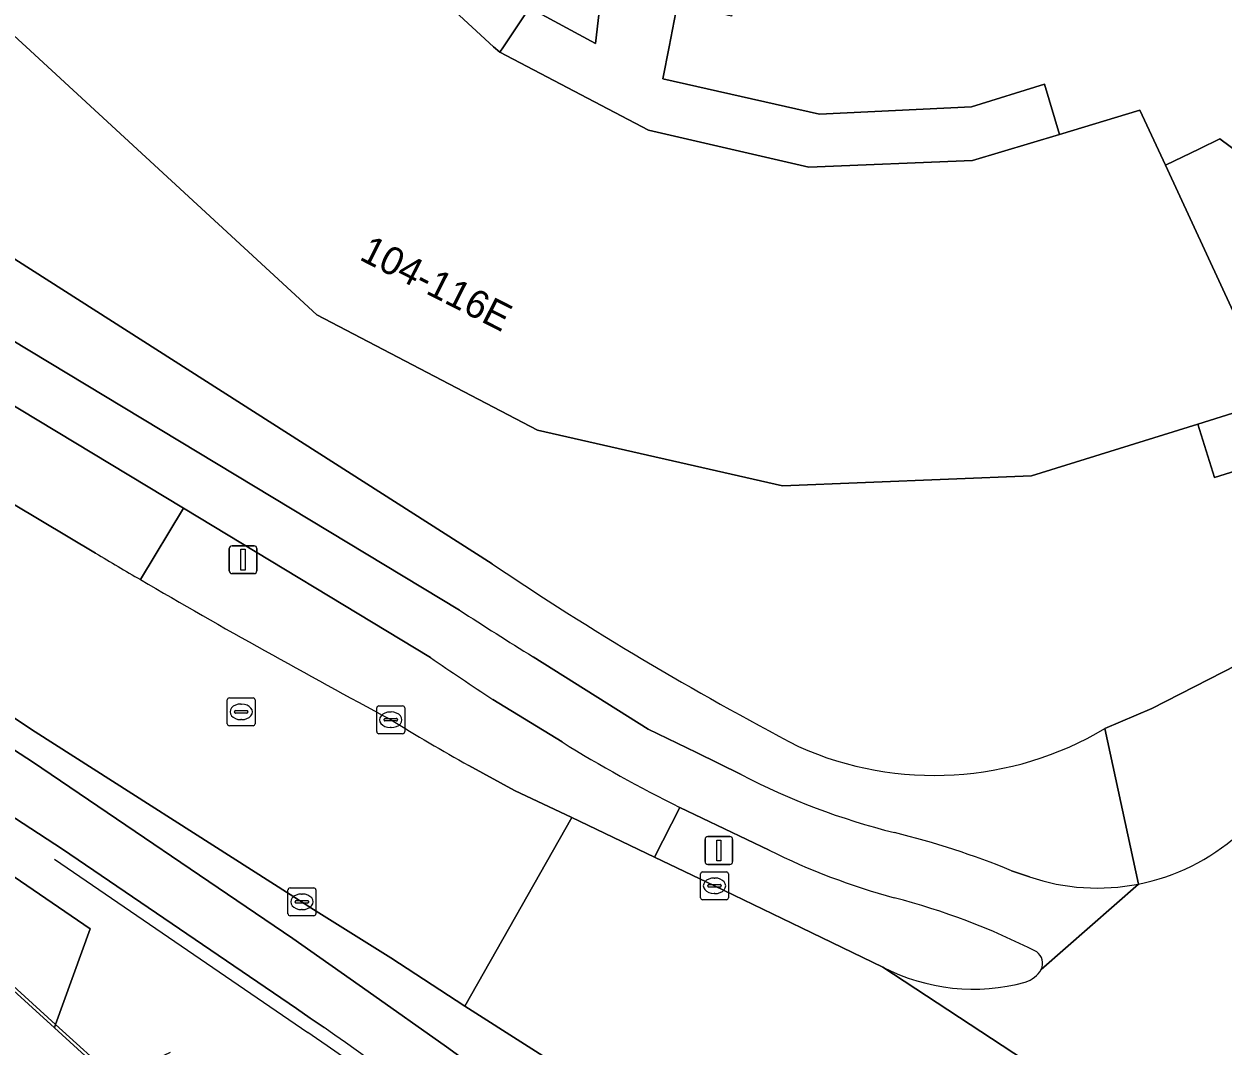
# Model space of a CAD drawing. Extents: x 162879 to 165540, y 384011 to 385181.
# Drawn here: x 164023.23 to 164066.28, y 384464.13 to 384500.81 of the extents above; entities that cross this region are included whole.
import ezdxf

# ---------------------------------------------------------------- set-up
doc = ezdxf.new("R2010")
doc.units = 0
for name, color, linetype in [('IMGEO_Erf', 7, 'Continuous'), ('IMGEO_Fietspad_gesloten', 7, 'Continuous'), ('IMGEO_Fietspad_open', 7, 'Continuous'), ('IMGEO_Groenvoorziening', 7, 'Continuous'), ('IMGEO_Hek', 7, 'Continuous'), ('IMGEO_Kolk', 7, 'Continuous'), ('IMGEO_Lichtmast', 7, 'Continuous'), ('IMGEO_Pand', 7, 'Continuous'), ('IMGEO_Pand_nummerreeks', 7, 'Continuous'), ('IMGEO_Rijbaan_lokaal_gesloten', 7, 'Continuous'), ('IMGEO_Rioolput', 7, 'Continuous'), ('IMGEO_Verkeerseiland_gesloten', 7, 'Continuous'), ('IMGEO_Verkeerseiland_open', 7, 'Continuous'), ('IMGEO_Voetpad_open', 7, 'Continuous')]:
    doc.layers.add(name, color=color, linetype=linetype)

msp = doc.modelspace()

# ---------------------------------------------------------------- linework, layer by layer
at = {"layer": 'IMGEO_Erf'}
for points in [[(163977.102, 384518.017), (163999.855, 384507.078), (164000, 384506.985), (164010.947, 384500), (164040.047, 384481.433)], [(164075.059, 384483.197), (164073.692, 384484.761), (164077.391, 384488.124), (164071.515, 384492.449), (164068.483, 384490.058), (164069.655, 384486.192), (164069.193, 384486.039), (164069.32, 384485.578), (164065.977, 384484.533), (164065.378, 384486.451), (164059.412, 384484.592), (164050.462, 384484.232), (164041.668, 384486.233), (164033.747, 384490.379), (164023.311, 384500), (164022.729, 384500.537), (164017.458, 384503.291)], [(164023.033, 384456.241), (164030.027, 384458.48), (164029.088, 384460.452), (164026.394, 384462.901), (164024.324, 384464.783), (164007.922, 384479.696)], [(164062.046, 384475.523), (164063.725, 384476.248), (164068.821, 384478.847)]]:
    msp.add_lwpolyline(points, dxfattribs=at)
for centre, radius, start, end in [((164104.916, 384577.72), 116.1, 236.03176, 242.35529), ((164055.919, 384485.827), 11.988, 246.0194, 300.7343)]:
    msp.add_arc(centre, radius, start, end, dxfattribs=at)
at = {"layer": 'IMGEO_Fietspad_gesloten'}
for points in [[(164038.87, 384479.774), (164005.351, 384500), (164000, 384503.229), (163995.542, 384505.919)], [(163992.18, 384505.608), (163994.613, 384504.172), (164000, 384500.919), (164001.522, 384500), (164013.311, 384492.88), (164028.96, 384483.428), (164037.825, 384478.074)], [(164048.981, 384473.87), (164047.375, 384474.66), (164045.648, 384475.505), (164041.51, 384478.098)], [(164040.062, 384476.568), (164042.552, 384475.041)], [(164046.782, 384472.693), (164049.991, 384471.155)], [(164059.333, 384470.198), (164058.694, 384470.419)], [(164059.759, 384466.874), (164063.251, 384469.941)]]:
    msp.add_lwpolyline(points, dxfattribs=at)
for centre, radius, start, end in [((164116.458, 384599.071), 142.308, 236.96112, 238.22016), ((164122.133, 384600.89), 148.968, 235.53204, 236.56926), ((164069.945, 384519.406), 52.141, 238.307, 243.6252), ((164060.638, 384496.364), 25.335, 242.6059, 255.94), ((164047.507, 384443.17), 29.456, 67.6801, 76.3011), ((164060.881, 384493.04), 24.445, 243.5448, 254.8122), ((164061.774, 384477.422), 7.625, 251.3273, 281.1668), ((164048.091, 384444.899), 25.367, 63.0344, 75.4197), ((164059.296, 384467.092), 0.512, 334.775, 54.4006)]:
    msp.add_arc(centre, radius, start, end, dxfattribs=at)
at = {"layer": 'IMGEO_Fietspad_open'}
for points in [[(164046.321, 384458.236), (164042.366, 384461.222), (164038.409, 384464.101), (164035.588, 384466.084), (164032.884, 384467.984), (164023.539, 384474.332), (164017.469, 384478.249), (164009.245, 384483.486), (164002.517, 384487.804), (163992.332, 384494.269), (163989.491, 384495.908), (163987.373, 384497.08), (163985.254, 384498.25), (163981.926, 384500), (163973.063, 384504.482), (163968.811, 384506.572), (163936.739, 384522.254)], [(163988.523, 384494.089), (164002.175, 384485.703), (164008.463, 384481.739), (164014.169, 384478.04), (164019.234, 384474.701), (164024.613, 384471.195), (164033.02, 384465.475), (164033.514, 384465.131), (164034.007, 384464.787)]]:
    msp.add_lwpolyline(points, dxfattribs=at)
msp.add_arc((163889.793, 384258.845), 251.416, 51.58032, 54.99782, dxfattribs=at)
at = {"layer": 'IMGEO_Groenvoorziening'}
msp.add_lwpolyline([(164011.172, 384477.988), (164007.231, 384480.492), (164007.065, 384480.235), (164007.922, 384479.696), (164024.324, 384464.783), (164024.366, 384464.898), (164025.612, 384468.333), (164019.201, 384472.707), (164015.292, 384475.308)], close=True, dxfattribs=at)
at = {"layer": 'IMGEO_Hek'}
for points in [[(164024.366, 384464.898), (164008.254, 384479.593)], [(164024.333, 384470.832), (164033.428, 384464.611)], [(164026.512, 384462.958), (164024.366, 384464.898)], [(164033.732, 384464.401), (164033.58, 384464.506), (164033.428, 384464.611)]]:
    msp.add_lwpolyline(points, dxfattribs=at)
msp.add_arc((163912.445, 384288.777), 213.435, 51.30396, 55.37084, dxfattribs=at)
at = {"layer": 'IMGEO_Kolk'}
for p, q in [((164035.901, 384475.411), (164035.901, 384476.263)), ((164035.976, 384476.337), (164036.828, 384476.337)), ((164036.389, 384476.117), (164036.414, 384476.117)), ((164036.902, 384476.263), (164036.902, 384475.411)), ((164036.16, 384475.831), (164036.16, 384475.843)), ((164036.598, 384475.794), (164036.2, 384475.794)), ((164036.203, 384475.88), (164036.601, 384475.88)), ((164036.644, 384475.843), (164036.644, 384475.831)), ((164036.828, 384475.337), (164035.976, 384475.337)), ((164036.412, 384475.557), (164036.387, 384475.557)), ((164047.525, 384469.451), (164047.525, 384470.303)), ((164047.6, 384470.377), (164048.452, 384470.377)), ((164048.013, 384470.157), (164048.038, 384470.157)), ((164048.526, 384470.303), (164048.526, 384469.451)), ((164032.713, 384468.876), (164032.713, 384469.728)), ((164032.788, 384469.802), (164033.64, 384469.802)), ((164033.714, 384469.728), (164033.714, 384468.876)), ((164047.784, 384469.871), (164047.784, 384469.883)), ((164048.222, 384469.834), (164047.824, 384469.834)), ((164047.827, 384469.92), (164048.225, 384469.92)), ((164048.268, 384469.883), (164048.268, 384469.871)), ((164032.972, 384469.296), (164032.972, 384469.308)), ((164033.41, 384469.259), (164033.012, 384469.259)), ((164033.015, 384469.345), (164033.413, 384469.345)), ((164033.201, 384469.582), (164033.226, 384469.582)), ((164033.456, 384469.308), (164033.456, 384469.296)), ((164048.452, 384469.377), (164047.6, 384469.377)), ((164048.036, 384469.597), (164048.011, 384469.597)), ((164033.64, 384468.802), (164032.788, 384468.802)), ((164033.224, 384469.022), (164033.199, 384469.022))]:
    msp.add_line(p, q, dxfattribs=at)
for points in [[(164035.901, 384475.411), (164035.901, 384476.263)], [(164035.976, 384476.337), (164036.828, 384476.337)], [(164036.902, 384476.263), (164036.902, 384475.411)], [(164036.828, 384475.337), (164035.976, 384475.337)], [(164047.525, 384469.451), (164047.525, 384470.303)], [(164047.6, 384470.377), (164048.452, 384470.377)], [(164048.526, 384470.303), (164048.526, 384469.451)], [(164032.713, 384468.876), (164032.713, 384469.728)], [(164032.788, 384469.802), (164033.64, 384469.802)], [(164033.714, 384469.728), (164033.714, 384468.876)], [(164048.452, 384469.377), (164047.6, 384469.377)], [(164033.64, 384468.802), (164032.788, 384468.802)]]:
    msp.add_lwpolyline(points, dxfattribs=at)
for centre, radius, start, end in [((164035.978, 384476.261), 0.0765, 91.552, 178.448), ((164035.978, 384476.261), 0.0765, 91.552, 178.448), ((164036.826, 384476.261), 0.0765, 1.552, 88.448), ((164036.826, 384476.261), 0.0765, 1.552, 88.448), ((164036.2, 384475.84), 0.0403, 85.8775, 175.7526), ((164036.197, 384475.83), 0.0366, 178.938, 274.7102), ((164036.601, 384475.837), 0.043, 264.8664, 352.4533), ((164036.605, 384475.842), 0.0386, 1.7309, 96.639), ((164035.978, 384475.413), 0.0765, 181.552, 268.448), ((164035.978, 384475.413), 0.0765, 181.552, 268.448), ((164036.826, 384475.413), 0.0765, 271.552, 358.448), ((164036.826, 384475.413), 0.0765, 271.552, 358.448), ((164047.602, 384470.301), 0.0765, 91.552, 178.448), ((164047.602, 384470.301), 0.0765, 91.552, 178.448), ((164048.45, 384470.301), 0.0765, 1.552, 88.448), ((164048.45, 384470.301), 0.0765, 1.552, 88.448), ((164032.79, 384469.726), 0.0765, 91.552, 178.448), ((164032.79, 384469.726), 0.0765, 91.552, 178.448), ((164033.638, 384469.726), 0.0765, 1.552, 88.448), ((164033.638, 384469.726), 0.0765, 1.552, 88.448), ((164047.824, 384469.88), 0.0403, 85.8775, 175.7526), ((164047.821, 384469.87), 0.0366, 178.938, 274.7102), ((164048.225, 384469.877), 0.043, 264.8664, 352.4533), ((164048.229, 384469.882), 0.0386, 1.7309, 96.639), ((164033.012, 384469.305), 0.0403, 85.8775, 175.7526), ((164033.009, 384469.295), 0.0366, 178.938, 274.7102), ((164033.413, 384469.302), 0.043, 264.8664, 352.4533), ((164033.417, 384469.307), 0.0386, 1.7309, 96.639), ((164047.602, 384469.453), 0.0765, 181.552, 268.448), ((164047.602, 384469.453), 0.0765, 181.552, 268.448), ((164048.45, 384469.453), 0.0765, 271.552, 358.448), ((164048.45, 384469.453), 0.0765, 271.552, 358.448), ((164032.79, 384468.878), 0.0765, 181.552, 268.448), ((164032.79, 384468.878), 0.0765, 181.552, 268.448), ((164033.638, 384468.878), 0.0765, 271.552, 358.448), ((164033.638, 384468.878), 0.0765, 271.552, 358.448)]:
    msp.add_arc(centre, radius, start, end, dxfattribs=at)
for centre, major_axis, ratio, start_param, end_param in [((164036.388, 384475.837), (-0.387, 0.002), 0.722429, 4.712389, 7.853982), ((164036.413, 384475.837), (-0.39, 0.002), 0.717154, 1.570796, 4.712389), ((164048.012, 384469.877), (-0.387, 0.002), 0.722429, 4.712389, 7.853982), ((164048.037, 384469.877), (-0.39, 0.002), 0.717154, 1.570796, 4.712389), ((164033.2, 384469.302), (-0.387, 0.002), 0.722429, 4.712389, 7.853982), ((164033.225, 384469.302), (-0.39, 0.002), 0.717154, 1.570796, 4.712389)]:
    msp.add_ellipse(centre, major_axis=major_axis, ratio=ratio, start_param=start_param, end_param=end_param, dxfattribs=at)
at = {"layer": 'IMGEO_Lichtmast'}
for p, q in [((164030.604, 384481.183), (164030.604, 384481.983)), ((164030.604, 384481.983), (164030.604, 384481.183)), ((164030.704, 384482.083), (164031.494, 384482.083)), ((164031.494, 384482.083), (164030.704, 384482.083)), ((164031.594, 384481.983), (164031.594, 384481.183)), ((164031.594, 384481.183), (164031.594, 384481.983)), ((164031.494, 384481.083), (164030.704, 384481.083)), ((164030.704, 384481.083), (164031.494, 384481.083)), ((164047.688, 384470.744), (164047.688, 384471.544)), ((164047.688, 384471.544), (164047.688, 384470.744)), ((164047.788, 384471.644), (164048.578, 384471.644)), ((164048.578, 384471.644), (164047.788, 384471.644)), ((164048.678, 384471.544), (164048.678, 384470.744)), ((164048.678, 384470.744), (164048.678, 384471.544)), ((164048.578, 384470.644), (164047.788, 384470.644)), ((164047.788, 384470.644), (164048.578, 384470.644))]:
    msp.add_line(p, q, dxfattribs=at)
for points in [[(164031.024, 384481.958), (164031.174, 384481.958), (164031.174, 384481.208), (164031.024, 384481.208), (164031.024, 384481.958)], [(164048.108, 384471.519), (164048.258, 384471.519), (164048.258, 384470.769), (164048.108, 384470.769), (164048.108, 384471.519)]]:
    msp.add_lwpolyline(points, dxfattribs=at)
for centre, start, end in [((164030.704, 384481.983), 90, 180), ((164030.704, 384481.983), 90, 180), ((164031.494, 384481.983), 0, 90), ((164031.494, 384481.983), 360, 90), ((164030.704, 384481.183), 180, 270), ((164030.704, 384481.183), 180, 270), ((164031.494, 384481.183), 270, 0), ((164031.494, 384481.183), 270, 0), ((164047.788, 384471.544), 90, 180), ((164047.788, 384471.544), 90, 180), ((164048.578, 384471.544), 0, 90), ((164048.578, 384471.544), 360, 90), ((164047.788, 384470.744), 180, 270), ((164047.788, 384470.744), 180, 270), ((164048.578, 384470.744), 270, 0), ((164048.578, 384470.744), 270, 0)]:
    msp.add_arc(centre, 0.1, start, end, dxfattribs=at)
at = {"layer": 'IMGEO_Pand'}
msp.add_lwpolyline([(164016.214, 384517.208), (164012.723, 384517.977), (164012.654, 384517.699), (164011.47, 384504.631), (164017.458, 384503.291), (164022.729, 384500.537), (164023.311, 384500), (164033.747, 384490.379), (164041.668, 384486.233), (164050.462, 384484.232), (164059.412, 384484.592), (164065.378, 384486.451), (164068.122, 384487.306), (164064.213, 384495.741), (164063.298, 384497.716), (164060.418, 384496.852), (164057.285, 384495.913), (164051.417, 384495.675), (164045.661, 384497.005), (164040.316, 384499.798), (164040.097, 384500), (164029.381, 384509.883), (164021.411, 384514.078), (164015.767, 384515.348)], close=True, dxfattribs=at)
at = {"layer": 'IMGEO_Rijbaan_lokaal_gesloten'}
for points in [[(163973.418, 384505.188), (163983.595, 384500), (163984.601, 384499.47), (163985.606, 384498.938), (163989.857, 384496.589), (163991.292, 384495.761), (163992.726, 384494.93), (164000, 384490.544), (164001.25, 384489.769), (164002.215, 384489.166), (164013.679, 384481.878), (164017.799, 384479.262), (164023.635, 384475.41), (164032.788, 384469.565), (164033.634, 384469.031), (164036.406, 384467.296), (164039.06, 384465.555), (164042.902, 384472.332), (164040.84, 384473.302), (164039.207, 384474.193)], [(164025.807, 384481.815), (164017.936, 384486.504), (164011.737, 384490.275), (164009.838, 384491.43), (164001.677, 384496.502), (164000, 384497.529), (163995.929, 384500)], [(164065.957, 384458.128), (164061.102, 384462.34), (164054.071, 384466.957), (164051.147, 384468.364), (164048.026, 384469.877), (164045.868, 384470.904), (164042.902, 384472.332), (164039.06, 384465.555), (164043.475, 384462.746), (164047.58, 384460.109), (164050.011, 384458.534), (164050.652, 384458.092), (164051.464, 384457.508), (164052.231, 384456.929)], [(164063.251, 384469.941), (164059.759, 384466.874)], [(164054.071, 384466.957), (164061.102, 384462.34), (164065.957, 384458.128), (164069.832, 384453.946), (164071.708, 384451.459), (164071.398, 384452.41)]]:
    msp.add_lwpolyline(points, dxfattribs=at)
for centre, radius, start, end in [((164224.302, 384817.166), 389.693, 239.37867, 239.65285), ((164165.805, 384717.837), 274.419, 239.71485, 241.85953), ((164077.761, 384542.992), 78.866, 238.35062, 240.73423), ((164061.778, 384477.407), 7.61, 281.1633, 311.5167), ((164057.321, 384473.256), 7.087, 242.7106, 285.227), ((164058.873, 384467.4), 1.03, 287.443, 329.3174)]:
    msp.add_arc(centre, radius, start, end, dxfattribs=at)
at = {"layer": 'IMGEO_Rioolput'}
for p, q in [((164030.533, 384475.696), (164030.533, 384476.548)), ((164030.608, 384476.622), (164031.46, 384476.622)), ((164031.534, 384476.548), (164031.534, 384475.696)), ((164030.792, 384476.116), (164030.792, 384476.128)), ((164030.835, 384476.165), (164031.233, 384476.165)), ((164031.021, 384476.402), (164031.046, 384476.402)), ((164031.276, 384476.128), (164031.276, 384476.116)), ((164031.23, 384476.079), (164030.832, 384476.079)), ((164031.044, 384475.842), (164031.019, 384475.842)), ((164031.46, 384475.622), (164030.608, 384475.622))]:
    msp.add_line(p, q, dxfattribs=at)
for points in [[(164030.533, 384475.696), (164030.533, 384476.548)], [(164030.608, 384476.622), (164031.46, 384476.622)], [(164031.534, 384476.548), (164031.534, 384475.696)], [(164031.46, 384475.622), (164030.608, 384475.622)]]:
    msp.add_lwpolyline(points, dxfattribs=at)
for centre, radius, start, end in [((164030.61, 384476.546), 0.0765, 91.552, 178.448), ((164030.61, 384476.546), 0.0765, 91.552, 178.448), ((164031.458, 384476.546), 0.0765, 1.552, 88.448), ((164031.458, 384476.546), 0.0765, 1.552, 88.448), ((164030.832, 384476.125), 0.0403, 85.8775, 175.7526), ((164030.829, 384476.115), 0.0366, 178.938, 274.7102), ((164031.233, 384476.122), 0.043, 264.8664, 352.4533), ((164031.237, 384476.127), 0.0386, 1.7309, 96.639), ((164030.61, 384475.698), 0.0765, 181.552, 268.448), ((164030.61, 384475.698), 0.0765, 181.552, 268.448), ((164031.458, 384475.698), 0.0765, 271.552, 358.448), ((164031.458, 384475.698), 0.0765, 271.552, 358.448)]:
    msp.add_arc(centre, radius, start, end, dxfattribs=at)
for centre, major_axis, ratio, start_param, end_param in [((164031.02, 384476.122), (-0.387, 0.002), 0.722429, 4.712389, 7.853982), ((164031.045, 384476.122), (-0.39, 0.002), 0.717154, 1.570796, 4.712389)]:
    msp.add_ellipse(centre, major_axis=major_axis, ratio=ratio, start_param=start_param, end_param=end_param, dxfattribs=at)
at = {"layer": 'IMGEO_Verkeerseiland_gesloten'}
for points in [[(164046.782, 384472.693), (164045.868, 384470.904), (164048.026, 384469.877), (164051.147, 384468.364), (164054.071, 384466.957)], [(164049.991, 384471.155), (164046.782, 384472.693)]]:
    msp.add_lwpolyline(points, dxfattribs=at)
for centre, radius, start, end in [((164060.881, 384493.04), 24.445, 243.5448, 254.8122), ((164048.091, 384444.899), 25.367, 63.0344, 75.4197), ((164059.296, 384467.092), 0.512, 334.775, 54.4006), ((164057.321, 384473.256), 7.087, 242.7106, 285.227), ((164058.873, 384467.4), 1.03, 287.443, 329.3174)]:
    msp.add_arc(centre, radius, start, end, dxfattribs=at)
at = {"layer": 'IMGEO_Verkeerseiland_open'}
msp.add_lwpolyline([(164013.679, 384481.878), (164002.215, 384489.166), (164001.25, 384489.769), (164000, 384490.544), (163992.726, 384494.93), (163992.332, 384494.269), (164002.517, 384487.804), (164009.245, 384483.486), (164017.469, 384478.249), (164023.539, 384474.332), (164032.884, 384467.984), (164035.588, 384466.084), (164038.409, 384464.101), (164042.366, 384461.222), (164043.475, 384462.746), (164039.06, 384465.555), (164036.406, 384467.296), (164033.634, 384469.031), (164032.788, 384469.565), (164023.635, 384475.41), (164017.799, 384479.262)], close=True, dxfattribs=at)
for points in [[(164037.825, 384478.074), (164028.96, 384483.428), (164027.414, 384480.869)], [(164042.552, 384475.041), (164040.062, 384476.568)], [(164039.207, 384474.193), (164040.84, 384473.302), (164042.902, 384472.332), (164045.868, 384470.904), (164046.782, 384472.693)]]:
    msp.add_lwpolyline(points, dxfattribs=at)
for centre, radius, start, end in [((164165.805, 384717.837), 274.419, 239.71485, 241.85953), ((164122.133, 384600.89), 148.968, 235.53204, 236.56926), ((164077.761, 384542.992), 78.866, 238.35062, 240.73423), ((164069.945, 384519.406), 52.141, 238.307, 243.6252)]:
    msp.add_arc(centre, radius, start, end, dxfattribs=at)
at = {"layer": 'IMGEO_Voetpad_open'}
for points in [[(164040.047, 384481.433), (164010.947, 384500), (164000, 384506.985), (163999.855, 384507.078), (163977.102, 384518.017)], [(163995.542, 384505.919), (164000, 384503.229), (164005.351, 384500), (164038.87, 384479.774)], [(164069.494, 384494.228), (164066.172, 384496.692), (164065.435, 384496.334), (164064.213, 384495.741), (164068.122, 384487.306), (164065.378, 384486.451), (164065.977, 384484.533), (164069.32, 384485.578)], [(164034.007, 384464.787), (164033.514, 384465.131), (164033.02, 384465.475), (164024.613, 384471.195), (164019.234, 384474.701), (164014.169, 384478.04), (164008.463, 384481.739), (164002.175, 384485.703), (163988.523, 384494.089)], [(164013.311, 384492.88), (164011.737, 384490.275), (164017.936, 384486.504), (164025.807, 384481.815)], [(164027.414, 384480.869), (164028.96, 384483.428), (164013.311, 384492.88)], [(163987.273, 384492.711), (163990.412, 384490.908), (163995.289, 384487.639), (163995.958, 384487.218), (163996.593, 384487.314), (163997.466, 384486.631), (163999.731, 384485.257), (164000, 384485.086), (164004.004, 384482.542), (164007.231, 384480.492), (164011.172, 384477.988), (164015.292, 384475.308), (164019.201, 384472.707), (164025.612, 384468.333), (164024.366, 384464.898), (164024.324, 384464.783), (164026.394, 384462.901), (164026.512, 384462.958), (164028.499, 384463.91)], [(164068.821, 384478.847), (164063.725, 384476.248), (164062.046, 384475.523), (164063.251, 384469.941)], [(164041.51, 384478.098), (164045.648, 384475.505), (164047.375, 384474.66), (164048.981, 384473.87)], [(164063.251, 384469.941), (164062.046, 384475.523)], [(164058.694, 384470.419), (164059.333, 384470.198)]]:
    msp.add_lwpolyline(points, dxfattribs=at)
for points in [[(164041.382, 384501.4), (164030.38, 384511.521), (164022.253, 384515.788), (164016.214, 384517.208), (164015.767, 384515.348), (164021.411, 384514.078), (164029.381, 384509.883), (164040.097, 384500), (164040.316, 384499.798), (164040.45, 384500)], [(164040.45, 384500), (164040.316, 384499.798), (164045.661, 384497.005), (164051.417, 384495.675), (164057.285, 384495.913), (164060.418, 384496.852), (164059.872, 384498.655), (164057.258, 384497.846), (164051.801, 384497.575), (164046.174, 384498.841), (164046.398, 384500), (164046.698, 384501.551), (164047.159, 384503.484), (164047.526, 384505.135), (164070.393, 384509.093), (164070.33, 384509.456), (164077.184, 384510.646), (164076.914, 384512.163), (164043.921, 384506.463), (164044.099, 384505.481), (164044.266, 384504.564), (164043.758, 384500.115), (164041.382, 384501.4)], [(164065.435, 384496.334), (164066.172, 384496.692), (164069.494, 384494.228), (164069.712, 384494.538), (164069.526, 384494.698), (164070.733, 384496.303), (164071.753, 384497.659), (164072.362, 384497.789), (164071.977, 384500), (164070.393, 384509.093), (164047.526, 384505.135), (164047.159, 384503.484), (164049.092, 384503.024), (164048.631, 384501.091), (164046.698, 384501.551), (164046.398, 384500), (164046.174, 384498.841), (164051.801, 384497.575), (164057.258, 384497.846), (164059.872, 384498.655), (164060.418, 384496.852), (164063.298, 384497.716), (164064.213, 384495.741)], [(164041.382, 384501.4), (164043.758, 384500.115), (164044.266, 384504.564), (164044.099, 384505.481)]]:
    msp.add_lwpolyline(points, close=True, dxfattribs=at)
for centre, radius, start, end in [((164224.302, 384817.166), 389.693, 239.37867, 239.65285), ((164104.916, 384577.72), 116.1, 236.03176, 242.35529), ((164116.458, 384599.071), 142.308, 236.96112, 238.22016), ((164055.919, 384485.827), 11.988, 246.0194, 300.7343), ((164060.638, 384496.364), 25.335, 242.6059, 255.94), ((164047.507, 384443.17), 29.456, 67.6801, 76.3011), ((164061.778, 384477.407), 7.61, 281.1633, 311.5167), ((164061.774, 384477.422), 7.625, 251.3273, 281.1668), ((163889.793, 384258.845), 251.416, 51.58032, 54.99782)]:
    msp.add_arc(centre, radius, start, end, dxfattribs=at)

# ---------------------------------------------------------------- texts
at = {"layer": 'IMGEO_Pand_nummerreeks'}
msp.add_text('104-116E', height=1, rotation=333.0412, dxfattribs=at).set_placement((164035.233, 384492.374))

doc.saveas('drawing.dxf')
